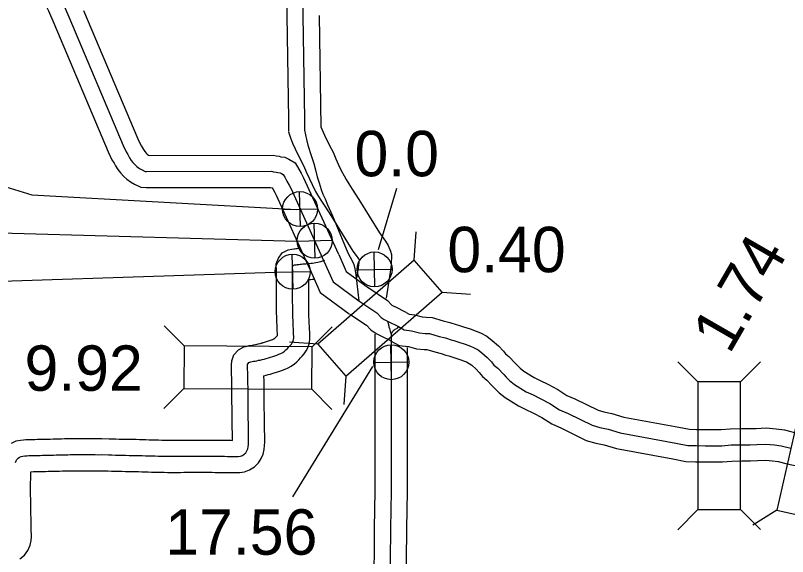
# Model space of a CAD drawing. Extents: x 31699 to 244310, y -8841 to 11474.
# Drawn here: x 137993.7 to 138472.2, y 1043.8 to 1379.5 of the extents above; entities that cross this region are included whole.
import ezdxf

# ---------------------------------------------------------------- set-up
doc = ezdxf.new("R2010")
doc.units = 0
for name, color, linetype in [('B_Logo', 7, 'Continuous'), ('Level 21', 7, 'Continuous'), ('Level 55', 7, 'Continuous'), ('R_XS_EARTHWORK_STAGE1', 7, 'Continuous'), ('R_XS_EARTHWORK_STAGE2', 7, 'Continuous'), ('S_AREA_CALC', 7, 'Continuous'), ('S_WALL', 7, 'Continuous'), ('S_WALL_ANNOT', 7, 'Continuous')]:
    doc.layers.add(name, color=color, linetype=linetype)

msp = doc.modelspace()

# ---------------------------------------------------------------- linework, layer by layer
at = {"layer": 'B_Logo'}
for points in [[(138180.75, 1578.13), (138179.34, 1523.84), (138178.96, 1512.89), (138177.91, 1505.48), (138173.06, 1489.37), (138170.41, 1481.82), (138171.11, 1467.73), (138171.14, 1419.92), (138171.83, 1379.33)], [(137996.33, 1409.76), (138016.21, 1395.18), (138018.35, 1393.45), (138019.89, 1391.85), (138021.23, 1390.72), (138022.03, 1388.98), (138023.24, 1386.72), (138026.73, 1378.65)], [(138026.73, 1378.65), (138060.4, 1298.85), (138062.2, 1294.84), (138063.33, 1293.17), (138064.4, 1291.24), (138065.47, 1289.5), (138066.33, 1288.3), (138067.8, 1286.83), (138069, 1285.77), (138070.6, 1284.56), (138072.13, 1283.63), (138074, 1282.76), (138074.93, 1282.7), (138152.26, 1282.82), (138153.53, 1282.55), (138155.2, 1282.29), (138156.33, 1282.02), (138157.73, 1281.82), (138158.46, 1281.49), (138159.66, 1280.75), (138160.66, 1279.09), (138161.93, 1276.75), (138163.33, 1274.21), (138164.26, 1272.28), (138184.86, 1227.16)], [(138171.83, 1379.33), (138172.79, 1315.41), (138172.86, 1308.27), (138173.33, 1305.4), (138173.99, 1302.46), (138174.93, 1298.99), (138177.06, 1291.98), (138178.53, 1287.64), (138179.53, 1283.64), (138180.73, 1279.37), (138181.86, 1275.63), (138183.13, 1271.56), (138184.26, 1268.69), (138185.6, 1265.68), (138187.13, 1262.08), (138190.06, 1255.2), (138199.73, 1232.31), (138201.2, 1229.58), (138202.53, 1226.77), (138203.33, 1224.9), (138203.93, 1222.3), (138204.53, 1218.63), (138206.47, 1202.54)], [(138149.14, 1166.7), (138150.44, 1167.1), (138154.39, 1168.39), (138155.69, 1168.84), (138156.96, 1169.32), (138158.16, 1169.86), (138159.29, 1170.49), (138160.38, 1171.25), (138161.33, 1172.07), (138162.23, 1172.95), (138163.09, 1173.84), (138163.89, 1174.73), (138164.66, 1175.61), (138165.23, 1176.46), (138165.72, 1177.4), (138166, 1178.39), (138166.1, 1179.42), (138166.1, 1180.5), (138166.03, 1181.63), (138165.89, 1185.27), (138165.83, 1186.57), (138165.77, 1187.88), (138165.73, 1189.22), (138165.7, 1190.56), (138165.6, 1191.86), (138165.55, 1193.2), (138165.52, 1194.52), (138165.51, 1195.85), (138165.5, 1197.2), (138165.49, 1198.56), (138165.49, 1199.94), (138165.42, 1201.29), (138165.45, 1202.77), (138165.45, 1204.19), (138165.42, 1205.61), (138165.43, 1207.06), (138165.43, 1208.49), (138165.42, 1209.92), (138165.41, 1211.33), (138165.39, 1212.75), (138165.39, 1214.18), (138165.39, 1215.54), (138165.4, 1216.54), (138165.44, 1218.2), (138165.43, 1219.51), (138165.48, 1220.7), (138165.33, 1223.62), (138165.52, 1224.08), (138165.77, 1224.45), (138166.13, 1224.63), (138166.6, 1224.73), (138167.13, 1224.79), (138167.78, 1224.83), (138168.48, 1224.95), (138169.21, 1225), (138170.07, 1225.12), (138170.91, 1225.21), (138171.76, 1225.31), (138172.66, 1225.39), (138173.62, 1225.48), (138174.61, 1225.58), (138175.61, 1225.69), (138176.65, 1225.79), (138177.71, 1225.9), (138178.85, 1226.06), (138179.93, 1226.24), (138180.99, 1226.43), (138181.99, 1226.65), (138182.86, 1226.85), (138183.55, 1227.01), (138185.42, 1227.65)], [(138184.86, 1227.16), (138190.6, 1214.15), (138206.47, 1202.54)], [(138206.47, 1202.54), (138217.66, 1195), (138220.33, 1192.2), (138222.2, 1190.93), (138224.2, 1189.93)], [(138224.2, 1189.93), (138231, 1186.47)], [(138224.2, 1189.93), (138224.87, 1187.73), (138225.13, 1186.4), (138225.4, 1185.39), (138225.73, 1184.46), (138225.93, 1183.66), (138226.47, 1181.86)], [(138231, 1186.47), (138230.33, 1185.53), (138229.73, 1185.13), (138228.86, 1184.73), (138228.33, 1184.33), (138227.8, 1183.93), (138227.47, 1183.46), (138227.13, 1182.93), (138226.8, 1182.26), (138226.47, 1181.86)], [(138231, 1186.47), (138234.6, 1184.47), (138239.13, 1183.94), (138244, 1182.6), (138247.6, 1182.27), (138250.26, 1182.14), (138256.2, 1180.41), (138260.2, 1179.48), (138263.6, 1178.34), (138265.26, 1177.81), (138268.4, 1176.81), (138272.33, 1175.61), (138275.6, 1174.41), (138277.46, 1173.61), (138280.33, 1172.08), (138282.8, 1170.15), (138286.06, 1167.28), (138288.6, 1164.61), (138290.2, 1162.61), (138292.6, 1160.61), (138296.26, 1156.74), (138297.8, 1155.07), (138299.93, 1153.07), (138303, 1150.66), (138310.26, 1146.06), (138314.46, 1144.13), (138318.93, 1141.8), (138324.86, 1138.8), (138330.73, 1134.93), (138336.13, 1132.66), (138351.13, 1125.26), (138355.8, 1123.86), (138360.93, 1122.8), (138368.46, 1120.6), (138402.93, 1114.21), (138410.33, 1112.82), (138415.46, 1112.62), (138421.06, 1112.56), (138425.99, 1112.56), (138431.39, 1112.57), (138437.19, 1113.04), (138443.66, 1113.17), (138449.06, 1113.18), (138453.12, 1113.31), (138458.79, 1113.59), (138463.99, 1113.19), (138468.26, 1112.52), (138474.19, 1111.13)], [(138226.47, 1181.86), (138226.47, 1084.38), (138226.07, 1061.22), (138225.68, 1021.62)], [(138033.38, 1107.09), (138035.25, 1107.08), (138037.15, 1107.06), (138039.15, 1107.07), (138041.11, 1107.05), (138043.11, 1107.05), (138045.14, 1107.01), (138047.25, 1107.11), (138051.39, 1106.91), (138053.5, 1106.85), (138055.62, 1106.8), (138057.74, 1106.75), (138059.86, 1106.7), (138061.98, 1106.66), (138064.09, 1106.62), (138066.18, 1106.59), (138068.26, 1106.56), (138070.31, 1106.52), (138072.27, 1106.44), (138074.27, 1106.38), (138076.25, 1106.32), (138078.22, 1106.25), (138080.18, 1106.21), (138082.16, 1106.17), (138084.13, 1106.13), (138086.1, 1106.1), (138088.07, 1106.06), (138090.05, 1106.04), (138092.03, 1106.04), (138093.94, 1106.04), (138095.45, 1106.08), (138096.04, 1106.07), (138098.05, 1106.08), (138100.06, 1106.1), (138102.07, 1106.11), (138104.06, 1106.11), (138106.05, 1106.11), (138108.02, 1106.11), (138109.97, 1106.1), (138111.91, 1106.1), (138113.82, 1106.09), (138115.73, 1106.08), (138117.63, 1106.06), (138119.53, 1106.05), (138121.41, 1106.03), (138123.26, 1106.01), (138125.06, 1105.98), (138126.9, 1105.97), (138128.55, 1105.89), (138130.21, 1105.87), (138131.74, 1105.93), (138133.12, 1106.14), (138134.38, 1106.6), (138135.47, 1107.29), (138136.38, 1108.22), (138137.1, 1109.32), (138137.63, 1110.56), (138137.96, 1111.91), (138138.11, 1113.35), (138138.14, 1114.85), (138138.14, 1116.4), (138138.14, 1118.02), (138138.14, 1119.7), (138138.12, 1121.44), (138138.08, 1123.22), (138138.04, 1125.04), (138138.01, 1126.89), (138137.99, 1128.79), (138137.96, 1130.73), (138137.94, 1132.72), (138137.91, 1134.75), (138137.9, 1137.17), (138137.85, 1138.88), (138137.84, 1140.9), (138137.84, 1142.87), (138137.84, 1144.86), (138137.83, 1146.91), (138137.81, 1148.99), (138137.77, 1151.06), (138137.73, 1153.08), (138137.68, 1155), (138137.64, 1156.76), (138137.59, 1158.33), (138137.52, 1159.72), (138137.51, 1161.01), (138137.5, 1162.13), (138137.58, 1163.02), (138137.82, 1163.68), (138138.25, 1164.17), (138138.83, 1164.47), (138139.51, 1164.65), (138140.31, 1164.8), (138141.19, 1164.95), (138142.15, 1165.11), (138143.18, 1165.31), (138144.32, 1165.56), (138145.4, 1165.73), (138146.62, 1166.03), (138147.83, 1166.34), (138149.14, 1166.7)], [(137993.67, 1102.24), (137994.07, 1103.18), (137994.63, 1104.07), (137995.35, 1104.88), (137996.24, 1105.54), (137997.24, 1105.98), (137998.34, 1106.2), (137999.47, 1106.31), (138000.66, 1106.39), (138001.9, 1106.43), (138003.18, 1106.47), (138004.51, 1106.5), (138005.91, 1106.54), (138007.37, 1106.58), (138008.9, 1106.62), (138010.48, 1106.66), (138012.11, 1106.69), (138013.77, 1106.71), (138015.47, 1106.75), (138017.19, 1106.79), (138018.94, 1106.83), (138020.71, 1106.87), (138022.49, 1106.91), (138024.27, 1106.97), (138026.07, 1107.01), (138027.87, 1107.05), (138029.69, 1107.08), (138031.53, 1107.1), (138033.38, 1107.09)]]:
    msp.add_lwpolyline(points, dxfattribs=at)
at = {"layer": 'Level 21'}
for p, q in [((138170.31, 1248.49), (138169.81, 1270.19)), ((138159.21, 1259.09), (138180.91, 1259.59)), ((138179.37, 1228.9), (138178.87, 1250.6)), ((138168.27, 1239.5), (138189.97, 1240)), ((138165.76, 1209.63), (138165.26, 1231.32)), ((138216.45, 1211.06), (138215.95, 1232.76)), ((138154.66, 1220.22), (138176.36, 1220.73)), ((138205.35, 1221.66), (138227.05, 1222.16)), ((138226.81, 1153.55), (138226.31, 1175.25)), ((138215.71, 1164.15), (138237.41, 1164.65))]:
    msp.add_line(p, q, dxfattribs=at)
for centre in [(138170.06, 1259.34), (138179.12, 1239.75), (138165.51, 1220.48), (138216.2, 1221.91), (138226.56, 1164.4)]:
    msp.add_circle(centre, 10.85, dxfattribs=at)
at = {"layer": 'Level 55'}
for p, q in [((138146.53, 1176.35), (138146.19, 1176.25)), ((138151.75, 1157.04), (138152.09, 1157.14)), ((138033.41, 1117.09), (138033.46, 1117.09)), ((138033.35, 1097.09), (138033.3, 1097.09))]:
    msp.add_line(p, q, dxfattribs=at)
for points in [[(138146.19, 1176.25), (138147.4, 1176.63), (138151.2, 1177.87), (138152.29, 1178.25), (138153.14, 1178.57), (138153.67, 1178.8), (138153.99, 1178.98), (138154.25, 1179.16), (138154.55, 1179.42), (138155.12, 1179.99), (138155.78, 1180.67), (138156.05, 1180.97), (138156.04, 1181.13), (138155.9, 1184.84), (138155.84, 1186.1), (138155.78, 1187.5), (138155.73, 1188.96), (138155.71, 1190.09), (138155.62, 1191.31), (138155.56, 1192.89), (138155.52, 1194.37), (138155.51, 1195.75), (138155.5, 1197.12), (138155.49, 1198.52), (138155.49, 1199.67), (138155.42, 1201.16), (138155.45, 1202.87), (138155.45, 1204.06), (138155.41, 1205.52), (138155.43, 1207.09), (138155.43, 1208.47), (138155.42, 1209.86), (138155.41, 1211.23), (138155.39, 1212.68), (138155.39, 1214.18), (138155.39, 1215.6), (138155.4, 1216.69), (138155.44, 1218.29), (138155.43, 1219.68), (138155.47, 1220.63), (138155.22, 1225.35), (138156.68, 1228.87), (138158.97, 1232.21), (138162.76, 1234.13), (138164.95, 1234.6), (138166.22, 1234.75), (138166.62, 1234.78), (138167.35, 1234.9), (138168.17, 1234.95), (138168.85, 1235.05), (138169.8, 1235.14), (138170.22, 1235.2)], [(138152.09, 1157.14), (138153.47, 1157.57), (138157.58, 1158.92), (138159.09, 1159.44), (138160.77, 1160.07), (138162.66, 1160.92), (138164.59, 1162), (138166.52, 1163.33), (138168.12, 1164.72), (138169.34, 1165.92), (138170.39, 1167.01), (138171.36, 1168.09), (138172.59, 1169.5), (138173.84, 1171.34), (138175.07, 1173.7), (138175.87, 1176.54), (138176.1, 1178.92), (138176.1, 1180.8), (138176.02, 1182.14), (138175.88, 1185.71), (138175.82, 1187.03), (138175.76, 1188.27), (138175.72, 1189.49), (138175.69, 1191.02), (138175.59, 1192.42), (138175.55, 1193.5), (138175.52, 1194.67), (138175.51, 1195.95), (138175.5, 1197.27), (138175.49, 1198.59), (138175.48, 1200.2), (138175.43, 1201.43), (138175.45, 1202.67), (138175.45, 1204.32), (138175.42, 1205.7), (138175.43, 1207.02), (138175.43, 1208.51), (138175.42, 1209.99), (138175.41, 1211.43), (138175.39, 1212.82), (138175.39, 1214.17), (138175.39, 1215.48), (138175.4, 1215.61), (138175.62, 1215.64), (138176.63, 1215.74), (138177.68, 1215.85), (138178.89, 1215.97)], [(138033.46, 1117.09), (138035.34, 1117.08), (138037.17, 1117.06), (138039.15, 1117.07), (138041.17, 1117.05), (138043.22, 1117.05), (138044.99, 1117.01), (138047.24, 1117.12), (138051.78, 1116.91), (138053.77, 1116.85), (138055.85, 1116.8), (138057.97, 1116.75), (138060.08, 1116.7), (138062.18, 1116.66), (138064.25, 1116.62), (138066.33, 1116.59), (138068.44, 1116.56), (138070.61, 1116.51), (138072.61, 1116.43), (138074.58, 1116.38), (138076.58, 1116.31), (138078.49, 1116.25), (138080.4, 1116.21), (138082.36, 1116.17), (138084.31, 1116.13), (138086.28, 1116.1), (138088.21, 1116.06), (138090.1, 1116.04), (138092.05, 1116.04), (138093.82, 1116.04), (138095.38, 1116.08), (138096.07, 1116.07), (138097.97, 1116.08), (138100, 1116.1), (138102.05, 1116.11), (138104.06, 1116.11), (138106.05, 1116.11), (138108.03, 1116.11), (138110, 1116.1), (138111.94, 1116.1), (138113.86, 1116.09), (138115.8, 1116.08), (138117.72, 1116.06), (138119.62, 1116.05), (138121.5, 1116.03), (138123.41, 1116.01), (138125.19, 1115.98), (138127.14, 1115.96), (138128.14, 1115.92), (138128.14, 1116.42), (138128.14, 1118.03), (138128.14, 1119.63), (138128.12, 1121.27), (138128.08, 1123.01), (138128.05, 1124.85), (138128.01, 1126.74), (138127.99, 1128.65), (138127.96, 1130.61), (138127.94, 1132.59), (138127.91, 1134.66), (138127.9, 1137.01), (138127.85, 1138.72), (138127.84, 1140.87), (138127.84, 1142.87), (138127.84, 1144.85), (138127.83, 1146.84), (138127.81, 1148.84), (138127.77, 1150.86), (138127.73, 1152.84), (138127.68, 1154.76), (138127.64, 1156.49), (138127.6, 1157.91), (138127.52, 1159.44), (138127.51, 1160.96), (138127.5, 1162.5), (138127.72, 1165.19), (138129.08, 1168.88), (138131.96, 1172.16), (138135.17, 1173.85), (138137.35, 1174.43), (138138.6, 1174.65), (138139.53, 1174.81), (138140.35, 1174.94), (138141.16, 1175.1), (138142.45, 1175.38), (138143.39, 1175.54), (138144.19, 1175.73), (138145.29, 1176.01), (138146.53, 1176.35)], [(138033.3, 1097.09), (138035.16, 1097.08), (138037.13, 1097.06), (138039.14, 1097.07), (138041.05, 1097.05), (138042.99, 1097.05), (138045.28, 1097), (138047.25, 1097.1), (138051.01, 1096.92), (138053.23, 1096.85), (138055.39, 1096.8), (138057.51, 1096.75), (138059.65, 1096.71), (138061.79, 1096.66), (138063.93, 1096.62), (138066.03, 1096.59), (138068.07, 1096.56), (138070.01, 1096.52), (138071.93, 1096.45), (138073.97, 1096.39), (138075.93, 1096.32), (138077.95, 1096.26), (138079.97, 1096.22), (138081.95, 1096.17), (138083.95, 1096.13), (138085.93, 1096.1), (138087.93, 1096.07), (138089.99, 1096.04), (138092.01, 1096.04), (138094.06, 1096.03), (138095.53, 1096.07), (138096.01, 1096.07), (138098.13, 1096.08), (138100.13, 1096.1), (138102.08, 1096.11), (138104.06, 1096.11), (138106.05, 1096.11), (138108.01, 1096.11), (138109.95, 1096.1), (138111.87, 1096.1), (138113.78, 1096.09), (138115.66, 1096.08), (138117.54, 1096.06), (138119.45, 1096.05), (138121.32, 1096.03), (138123.11, 1096.01), (138124.93, 1095.98), (138126.65, 1095.97), (138128.27, 1095.9), (138130.32, 1095.87), (138132.68, 1095.95), (138135.61, 1096.4), (138138.82, 1097.57), (138141.81, 1099.47), (138144.22, 1101.93), (138145.95, 1104.59), (138147.14, 1107.37), (138147.84, 1110.19), (138148.1, 1112.74), (138148.14, 1114.74), (138148.14, 1116.38), (138148.14, 1118.01), (138148.14, 1119.77), (138148.12, 1121.61), (138148.08, 1123.43), (138148.04, 1125.23), (138148.01, 1127.05), (138147.98, 1128.93), (138147.96, 1130.86), (138147.94, 1132.85), (138147.91, 1134.84), (138147.9, 1137.33), (138147.85, 1139.05), (138147.84, 1140.93), (138147.84, 1142.87), (138147.84, 1144.88), (138147.83, 1146.99), (138147.81, 1149.14), (138147.77, 1151.26), (138147.73, 1153.32), (138147.67, 1155.25), (138147.66, 1155.99), (138149.04, 1156.33), (138150.37, 1156.67), (138151.75, 1157.04)], [(137991.15, 1114.22), (137994.2, 1115.57), (137996.88, 1116.11), (137998.67, 1116.28), (138000.14, 1116.38), (138001.57, 1116.43), (138002.91, 1116.47), (138004.26, 1116.5), (138005.63, 1116.54), (138007.09, 1116.58), (138008.64, 1116.62), (138010.26, 1116.66), (138011.95, 1116.69), (138013.6, 1116.71), (138015.25, 1116.75), (138016.96, 1116.78), (138018.7, 1116.83), (138020.48, 1116.87), (138022.22, 1116.91), (138024, 1116.96), (138025.83, 1117.01), (138027.68, 1117.05), (138029.57, 1117.08), (138031.5, 1117.1), (138033.41, 1117.09)], [(137996.37, 1042.5), (137999.21, 1044.71), (138001.45, 1047.64), (138002.88, 1050.89), (138003.43, 1053.79), (138003.58, 1056.12), (138003.54, 1057.86), (138003.5, 1059.37), (138003.43, 1060.64), (138003.43, 1062.16), (138003.33, 1063.52), (138003.34, 1064.53), (138003.36, 1065.98), (138003.42, 1068.12), (138003.27, 1069.62), (138003.3, 1070.95), (138003.21, 1072.74), (138003.17, 1073.64), (138003.25, 1075.21), (138003.16, 1076.97), (138003.15, 1078.3), (138003.12, 1079.9), (138003.1, 1081.52), (138003.07, 1083.16), (138003.06, 1084.84), (138003.05, 1086.52), (138003.07, 1088.22), (138003.1, 1089.93), (138003.14, 1091.65), (138003.18, 1093.35), (138003.21, 1095), (138003.22, 1096.47), (138003.45, 1096.47), (138004.77, 1096.51), (138006.18, 1096.54), (138007.64, 1096.59), (138009.16, 1096.63), (138010.69, 1096.67), (138012.26, 1096.69), (138013.95, 1096.72), (138015.68, 1096.75), (138017.42, 1096.79), (138019.18, 1096.83), (138020.93, 1096.87), (138022.76, 1096.92), (138024.55, 1096.97), (138026.3, 1097.01), (138028.06, 1097.05), (138029.82, 1097.08), (138031.57, 1097.1), (138033.35, 1097.09)]]:
    msp.add_lwpolyline(points, dxfattribs=at)
at = {"layer": 'R_XS_EARTHWORK_STAGE1'}
for p, q in [((138240.85, 1227.66), (138242.06, 1245.22)), ((138258.19, 1207.75), (138275.75, 1206.55)), ((138098.27, 1174.49), (138085.91, 1187.01)), ((138177.47, 1173.97), (138190, 1186.33)), ((138181.14, 1175.63), (138163.58, 1176.84)), ((138416.56, 1152.15), (138404.11, 1164.59)), ((138442.96, 1152.17), (138455.4, 1164.63)), ((138198.48, 1155.73), (138197.27, 1138.17)), ((138098.1, 1148.09), (138085.58, 1135.72)), ((138177.3, 1147.57), (138189.66, 1135.04)), ((138416.62, 1072.95), (138404.18, 1060.5)), ((138443.02, 1072.97), (138455.47, 1060.54)), ((138465.6, 1072.69), (138450.71, 1063.31))]:
    msp.add_line(p, q, dxfattribs=at)
for points in [[(138198.48, 1155.73), (138258.19, 1207.75), (138240.85, 1227.66), (138181.14, 1175.63)], [(138098.1, 1148.09), (138177.3, 1147.57), (138177.47, 1173.97), (138098.27, 1174.49)], [(138416.56, 1152.15), (138416.62, 1072.95), (138443.02, 1072.97), (138442.96, 1152.17)], [(138491.34, 1066.83), (138508.9, 1144.06), (138483.16, 1149.91), (138465.6, 1072.69)]]:
    msp.add_lwpolyline(points, close=True, dxfattribs=at)
at = {"layer": 'R_XS_EARTHWORK_STAGE2'}
for points in [[(138170.82, 1580.69), (138169.34, 1524.14), (138168.98, 1513.77), (138168.11, 1507.63), (138163.55, 1492.47), (138160.32, 1483.29), (138161.11, 1467.48), (138161.14, 1419.84), (138161.83, 1379.16)], [(138161.83, 1379.18), (138162.79, 1315.29), (138162.87, 1307.42)], [(138181.83, 1379.48), (138182.87, 1310.36)], [(138162.89, 1307.38), (138164.14, 1303.6), (138165.44, 1300.33), (138167.06, 1296.72), (138170.4, 1289.85), (138172.41, 1286.02), (138173.92, 1282.46), (138175.88, 1278.2), (138177.64, 1274.56), (138179.71, 1270.37), (138181.58, 1267.21), (138183.43, 1264.34), (138185.47, 1261.09), (138189.44, 1254.77), (138202.8, 1233.29), (138204.82, 1230.64), (138206.32, 1228.44), (138206.83, 1227.64)], [(138182.87, 1310.36), (138185.19, 1305.17), (138188.25, 1298.87), (138190.5, 1294.59), (138192.21, 1290.55), (138193.96, 1286.74), (138195.61, 1283.35), (138197.31, 1279.89), (138198.59, 1277.74), (138200.3, 1275.09), (138202.42, 1271.71), (138206.4, 1265.37), (138219.3, 1244.64), (138221.04, 1242.35), (138223.04, 1239.43), (138224.7, 1236.78), (138226.16, 1233.18), (138226.81, 1231.22)], [(138226.81, 1231.22), (138226.45, 1224.48), (138225.96, 1220.25), (138223.35, 1204.04)], [(138206.59, 1227.63), (138206.52, 1226.17), (138206.14, 1223.01), (138205.1, 1216.51)], [(138216.47, 1181.86), (138216.47, 1084.47), (138216.07, 1061.35), (138215.68, 1021.67)], [(138236.47, 1173.49), (138236.47, 1084.3), (138236.07, 1061.08), (138235.68, 1021.58)]]:
    msp.add_lwpolyline(points, dxfattribs=at)
at = {"layer": 'S_AREA_CALC'}
for points in [[(137990.42, 1401.69), (138010.1, 1387.26), (138011.58, 1386.06), (138013.04, 1384.54), (138013.09, 1384.5), (138014.22, 1382.37), (138017.55, 1374.68)], [(138035.94, 1382.53), (138069.57, 1302.84), (138070.96, 1299.74), (138071.87, 1298.41), (138073.04, 1296.27), (138073.79, 1295.05), (138073.97, 1294.8), (138074.67, 1294.11), (138075.34, 1293.51), (138076.21, 1292.85), (138076.47, 1292.7), (138153.29, 1292.82), (138155.35, 1292.39), (138157.13, 1292.1), (138158.18, 1291.86), (138160.56, 1291.52), (138163.16, 1290.34), (138166.98, 1288), (138169.35, 1284.04), (138170.7, 1281.55), (138172.22, 1278.81), (138173.32, 1276.53), (138193.96, 1231.31)], [(138017.52, 1374.76), (138051.23, 1294.85), (138053.44, 1289.94), (138054.8, 1287.94), (138055.76, 1286.2), (138057.14, 1283.95), (138058.69, 1281.8), (138060.93, 1279.56), (138062.67, 1278.02), (138064.99, 1276.28), (138067.41, 1274.8), (138071.46, 1272.92), (138074.59, 1272.7), (138151.23, 1272.82), (138151.71, 1272.72), (138152.84, 1272.54), (138153.16, 1271.95), (138154.44, 1269.62), (138155.21, 1268.03), (138175.77, 1223.01)], [(138194.02, 1231.19), (138198.67, 1220.63), (138212.37, 1210.61)], [(138175.71, 1223.13), (138182.53, 1207.66), (138200.56, 1194.47)], [(138212.05, 1210.84), (138224.16, 1202.69), (138226.84, 1199.87), (138227.27, 1199.58), (138228.67, 1198.88)], [(138228.74, 1198.84), (138235.54, 1195.38)], [(138200.88, 1194.24), (138211.17, 1187.32), (138213.83, 1184.53), (138217.13, 1182.29), (138219.73, 1180.99)], [(138235.86, 1195.21), (138237.73, 1194.17), (138241.04, 1193.78), (138245.79, 1192.48), (138248.3, 1192.25), (138251.93, 1192.07), (138258.73, 1190.09), (138262.92, 1189.11), (138266.7, 1187.85), (138268.31, 1187.34), (138271.37, 1186.36), (138275.51, 1185.1), (138279.29, 1183.71), (138281.8, 1182.64), (138285.82, 1180.49), (138289.19, 1177.84), (138293, 1174.49), (138296.14, 1171.18), (138297.38, 1169.64), (138299.45, 1167.91), (138303.57, 1163.56), (138304.91, 1162.11), (138306.45, 1160.66), (138308.77, 1158.85), (138315.05, 1154.87), (138318.87, 1153.11), (138323.5, 1150.69), (138329.89, 1147.46), (138335.46, 1143.79), (138340.28, 1141.76), (138354.8, 1134.6), (138358.25, 1133.57), (138363.35, 1132.51), (138370.78, 1130.34), (138404.77, 1124.04), (138411.45, 1122.78), (138415.71, 1122.62), (138421.11, 1122.56), (138425.99, 1122.56), (138430.98, 1122.56), (138436.68, 1123.03), (138443.55, 1123.17), (138448.89, 1123.18), (138452.72, 1123.31), (138458.93, 1123.6), (138465.14, 1123.13), (138470.18, 1122.35), (138476.42, 1120.87)], [(138219.66, 1181.03), (138226.46, 1177.56)], [(138226.14, 1177.73), (138231.47, 1174.76), (138237.22, 1174.09), (138242.21, 1172.73), (138246.89, 1172.3), (138248.59, 1172.21), (138253.66, 1170.73), (138257.48, 1169.84), (138260.49, 1168.84), (138262.22, 1168.29), (138265.42, 1167.27), (138269.15, 1166.13), (138271.9, 1165.12), (138273.13, 1164.59), (138274.84, 1163.67), (138276.41, 1162.45), (138279.12, 1160.06), (138281.05, 1158.03), (138283.02, 1155.57), (138285.74, 1153.3), (138288.95, 1149.91), (138290.68, 1148.03), (138293.41, 1145.47), (138297.22, 1142.48), (138305.48, 1137.26), (138310.05, 1135.15), (138314.36, 1132.9), (138319.84, 1130.13), (138326, 1126.07), (138331.98, 1123.56), (138347.46, 1115.92), (138353.34, 1114.16), (138358.51, 1113.09), (138366.14, 1110.86), (138401.09, 1104.38), (138409.2, 1102.85), (138415.21, 1102.62), (138421.01, 1102.56), (138426, 1102.56), (138431.8, 1102.57), (138437.7, 1103.05), (138443.77, 1103.17), (138449.23, 1103.18), (138453.53, 1103.32), (138458.65, 1103.57), (138462.84, 1103.25), (138466.34, 1102.7), (138471.96, 1101.38), (138478.74, 1099.87)]]:
    msp.add_lwpolyline(points, dxfattribs=at)
at = {"layer": 'S_WALL_ANNOT'}
for p, q in [((138229.81, 1272.14), (138218.44, 1234.01)), ((138165.6, 1080.86), (138215.09, 1161.78))]:
    msp.add_line(p, q, dxfattribs=at)
for points in [[(137898.95, 1300.56), (138003.81, 1268.18), (138167.89, 1259.11)], [(137932.61, 1246.16), (138168.27, 1239.5)], [(137913.19, 1199.53), (137915.78, 1212.48), (138154.66, 1220.22)]]:
    msp.add_lwpolyline(points, dxfattribs=at)

# ---------------------------------------------------------------- texts
at = {"layer": 'S_WALL'}
for s, p in [('0.0', (138203.78, 1279.73)), ('0.40', (138261.37, 1220.21)), ('9.92', (137999.29, 1146.64))]:
    msp.add_text(s, height=28.16, dxfattribs=at).set_placement(p)
msp.add_text('1.74', height=28.16, rotation=60, dxfattribs=at).set_placement((138436.12, 1168.74))
at = {"layer": 'S_WALL_ANNOT'}
for s, p in [('0.0', (138203.78, 1279.73)), ('17.56', (138086.54, 1044.98))]:
    msp.add_text(s, height=28.16, dxfattribs=at).set_placement(p)

doc.saveas('drawing.dxf')
